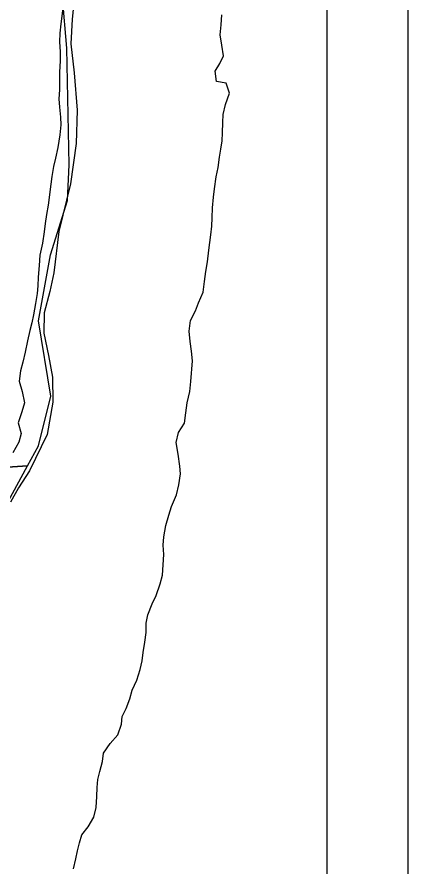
# Model space of a CAD drawing. Extents: x 0 to 34, y 0 to 22.
# Drawn here: x 8.519 to 9, y 18.613 to 19.658 of the extents above; entities that cross this region are included whole.
import ezdxf

# ---------------------------------------------------------------- set-up
doc = ezdxf.new("R2010")
doc.units = 0
for name, color, linetype in [('Default', 7, 'Continuous'), ('GM_X_Corporation', 7, 'Continuous'), ('GM_X_Major_River', 7, 'Continuous'), ('SH_Cut_Line', 7, 'Continuous'), ('SH_Data', 7, 'Continuous')]:
    doc.layers.add(name, color=color, linetype=linetype)

msp = doc.modelspace()

# ---------------------------------------------------------------- linework, layer by layer
at = {"layer": 'Default'}
for p, q in [((8.5805, 19.6201), (8.5661, 19.7892)), ((8.583, 19.4766), (8.5805, 19.6201)), ((8.5813, 19.4324), (8.583, 19.4766)), ((8.5603, 19.3657), (8.5813, 19.4324)), ((8.5454, 19.2846), (8.5603, 19.3657)), ((8.5605, 19.1918), (8.5454, 19.2846)), ((8.5453, 19.1308), (8.5605, 19.1918)), ((8.5318, 19.1061), (8.5453, 19.1308)), ((8.5318, 19.1061), (8.465, 19.1014)), ((8.465, 19.1014), (8.5318, 19.1061)), ((8.4822, 19.0147), (8.5318, 19.1061))]:
    msp.add_line(p, q, dxfattribs=at)
at = {"layer": 'GM_X_Corporation'}
for p, q in [((8.5895, 19.6802), (8.5869, 19.6558)), ((8.5869, 19.6558), (8.5853, 19.6254)), ((8.5853, 19.6254), (8.5895, 19.5895)), ((8.5895, 19.5895), (8.5929, 19.5436)), ((8.5929, 19.5436), (8.5916, 19.5026)), ((8.5916, 19.5026), (8.5849, 19.453)), ((8.5849, 19.453), (8.5705, 19.3945)), ((8.5705, 19.3945), (8.5642, 19.3434)), ((8.5642, 19.3434), (8.5593, 19.3208)), ((8.5593, 19.3208), (8.5526, 19.2944)), ((8.5526, 19.2944), (8.5519, 19.2693)), ((8.5519, 19.2693), (8.5577, 19.2418)), ((8.5577, 19.2418), (8.5627, 19.2154)), ((8.5627, 19.2154), (8.563, 19.1843)), ((8.563, 19.1843), (8.556, 19.1446)), ((8.556, 19.1446), (8.5343, 19.0998)), ((8.5343, 19.0998), (8.521, 19.0789)), ((8.521, 19.0789), (8.511, 19.0615))]:
    msp.add_line(p, q, dxfattribs=at)
at = {"layer": 'GM_X_Major_River'}
for p, q in [((8.5762, 19.6756), (8.5729, 19.6498)), ((8.77, 19.6485), (8.7709, 19.6611)), ((8.5729, 19.6498), (8.5716, 19.6383)), ((8.7691, 19.6364), (8.77, 19.6485)), ((8.5716, 19.6383), (8.5714, 19.6277)), ((8.5714, 19.6277), (8.5721, 19.6156)), ((8.7708, 19.6235), (8.7691, 19.6364)), ((8.773, 19.6107), (8.7708, 19.6235)), ((8.5721, 19.6156), (8.5723, 19.6042)), ((8.7686, 19.6011), (8.773, 19.6107)), ((8.5723, 19.6042), (8.5714, 19.5905)), ((8.7627, 19.5915), (8.7686, 19.6011)), ((8.5714, 19.5905), (8.5713, 19.578)), ((8.7645, 19.579), (8.7627, 19.5915)), ((8.5713, 19.578), (8.5711, 19.5685)), ((8.7763, 19.577), (8.7645, 19.579)), ((8.7803, 19.5645), (8.7763, 19.577)), ((8.5711, 19.5685), (8.5705, 19.5575)), ((8.5705, 19.5575), (8.5711, 19.5473)), ((8.7757, 19.5508), (8.7803, 19.5645)), ((8.5711, 19.5473), (8.5725, 19.5352)), ((8.7725, 19.5382), (8.7757, 19.5508)), ((8.5725, 19.5352), (8.573, 19.5257)), ((8.7723, 19.5287), (8.7725, 19.5382)), ((8.573, 19.5257), (8.5717, 19.5135)), ((8.7718, 19.5158), (8.7723, 19.5287)), ((8.5717, 19.5135), (8.5694, 19.4976)), ((8.7712, 19.5059), (8.7718, 19.5158)), ((8.7699, 19.4957), (8.7712, 19.5059)), ((8.5694, 19.4976), (8.5662, 19.4846)), ((8.7682, 19.4858), (8.7699, 19.4957)), ((8.5662, 19.4846), (8.5638, 19.4743)), ((8.7665, 19.4732), (8.7682, 19.4858)), ((8.5638, 19.4743), (8.5617, 19.4621)), ((8.7641, 19.4618), (8.7665, 19.4732)), ((8.5617, 19.4621), (8.5608, 19.4526)), ((8.7621, 19.447), (8.7641, 19.4618)), ((8.5608, 19.4526), (8.5575, 19.4268)), ((8.7608, 19.4367), (8.7621, 19.447)), ((8.7595, 19.4234), (8.7608, 19.4367)), ((8.5575, 19.4268), (8.5551, 19.4154)), ((8.759, 19.4112), (8.7595, 19.4234)), ((8.5551, 19.4154), (8.5538, 19.4043)), ((8.7585, 19.401), (8.759, 19.4112)), ((8.5538, 19.4043), (8.5525, 19.3941)), ((8.7575, 19.3903), (8.7585, 19.401)), ((8.5525, 19.3941), (8.5504, 19.38)), ((8.7549, 19.3713), (8.7575, 19.3903)), ((8.5504, 19.38), (8.5473, 19.3655)), ((8.7532, 19.3569), (8.7549, 19.3713)), ((8.5473, 19.3655), (8.5464, 19.3526)), ((8.7512, 19.3451), (8.7532, 19.3569)), ((8.5464, 19.3526), (8.5452, 19.3382)), ((8.5452, 19.3382), (8.5446, 19.3275)), ((8.7495, 19.3329), (8.7512, 19.3451)), ((8.5446, 19.3275), (8.5437, 19.318)), ((8.7479, 19.3196), (8.7495, 19.3329)), ((8.5437, 19.318), (8.5416, 19.3058)), ((8.7421, 19.3066), (8.7479, 19.3196)), ((8.5416, 19.3058), (8.5393, 19.2921)), ((8.7385, 19.297), (8.7421, 19.3066)), ((8.7326, 19.2848), (8.7385, 19.297)), ((8.5393, 19.2921), (8.5372, 19.2822)), ((8.731, 19.2719), (8.7326, 19.2848)), ((8.5347, 19.2727), (8.5319, 19.2601)), ((8.5372, 19.2822), (8.5347, 19.2727)), ((8.732, 19.259), (8.731, 19.2719)), ((8.5319, 19.2601), (8.5291, 19.246)), ((8.7337, 19.2473), (8.732, 19.259)), ((8.5291, 19.246), (8.526, 19.2338)), ((8.7347, 19.2355), (8.7337, 19.2473)), ((8.526, 19.2338), (8.5235, 19.2232)), ((8.733, 19.2097), (8.7347, 19.2355)), ((8.5235, 19.2232), (8.5215, 19.2102)), ((8.5215, 19.2102), (8.5255, 19.1974)), ((8.7317, 19.1975), (8.733, 19.2097)), ((8.5255, 19.1974), (8.5281, 19.1838)), ((8.7285, 19.1838), (8.7317, 19.1975)), ((8.5281, 19.1838), (8.5249, 19.1724)), ((8.7269, 19.1712), (8.7285, 19.1838)), ((8.5249, 19.1724), (8.5206, 19.159)), ((8.7252, 19.1587), (8.7269, 19.1712)), ((8.5206, 19.159), (8.5243, 19.1458)), ((8.7175, 19.1472), (8.7252, 19.1587)), ((8.7147, 19.135), (8.7175, 19.1472)), ((8.5243, 19.1458), (8.5214, 19.1351)), ((8.5214, 19.1351), (8.5137, 19.1221)), ((8.7172, 19.1206), (8.7147, 19.135)), ((8.7194, 19.1058), (8.7172, 19.1206)), ((8.72, 19.0964), (8.7194, 19.1058)), ((8.718, 19.0827), (8.72, 19.0964)), ((8.7152, 19.0705), (8.718, 19.0827)), ((8.709, 19.0563), (8.7152, 19.0705)), ((8.7058, 19.0456), (8.709, 19.0563)), ((8.7022, 19.0327), (8.7058, 19.0456)), ((8.6995, 19.0186), (8.7022, 19.0327)), ((8.6989, 19.0087), (8.6995, 19.0186)), ((8.6995, 18.997), (8.6989, 19.0087)), ((8.699, 18.9844), (8.6995, 18.997)), ((8.6981, 18.9715), (8.699, 18.9844)), ((8.6953, 18.9608), (8.6981, 18.9715)), ((8.6903, 18.9467), (8.6953, 18.9608)), ((8.6851, 18.9364), (8.6903, 18.9467)), ((8.6801, 18.923), (8.6851, 18.9364)), ((8.678, 18.9127), (8.6801, 18.923)), ((8.6779, 18.9009), (8.678, 18.9127)), ((8.6762, 18.8891), (8.6779, 18.9009)), ((8.6742, 18.8766), (8.6762, 18.8891)), ((8.6729, 18.8663), (8.6742, 18.8766)), ((8.6704, 18.8556), (8.6729, 18.8663)), ((8.6665, 18.8423), (8.6704, 18.8556)), ((8.6607, 18.83), (8.6665, 18.8423)), ((8.6578, 18.8194), (8.6607, 18.83)), ((8.6531, 18.8075), (8.6578, 18.8194)), ((8.6484, 18.7979), (8.6531, 18.8075)), ((8.6474, 18.7884), (8.6484, 18.7979)), ((8.6431, 18.7751), (8.6474, 18.7884)), ((8.6335, 18.7646), (8.6431, 18.7751)), ((8.6254, 18.7527), (8.6335, 18.7646)), ((8.6241, 18.7425), (8.6254, 18.7527)), ((8.6209, 18.7299), (8.6241, 18.7425)), ((8.6184, 18.7203), (8.6209, 18.7299)), ((8.6175, 18.7105), (8.6184, 18.7203)), ((8.6173, 18.6994), (8.6175, 18.7105)), ((8.6164, 18.6858), (8.6173, 18.6994)), ((8.6136, 18.6739), (8.6164, 18.6858)), ((8.6067, 18.6621), (8.6136, 18.6739)), ((8.5989, 18.652), (8.6067, 18.6621)), ((8.596, 18.6425), (8.5989, 18.652)), ((8.5936, 18.6326), (8.596, 18.6425)), ((8.5915, 18.6227), (8.5936, 18.6326)), ((8.5887, 18.6105), (8.5915, 18.6227))]:
    msp.add_line(p, q, dxfattribs=at)
at = {"layer": 'SH_Cut_Line'}
for p, q in [((8.5805, 19.6201), (8.5661, 19.7892)), ((8.583, 19.4766), (8.5805, 19.6201)), ((8.5813, 19.4324), (8.583, 19.4766)), ((8.5603, 19.3657), (8.5813, 19.4324)), ((8.5454, 19.2846), (8.5603, 19.3657)), ((8.5605, 19.1918), (8.5454, 19.2846)), ((8.5453, 19.1308), (8.5605, 19.1918)), ((8.5318, 19.1061), (8.5453, 19.1308)), ((8.4822, 19.0147), (8.5318, 19.1061))]:
    msp.add_line(p, q, dxfattribs=at)
at = {"layer": 'SH_Data'}
for p, q in [((9, 21), (9, 14)), ((8.9, 20.9), (8.9, 14.1))]:
    msp.add_line(p, q, dxfattribs=at)

doc.saveas('drawing.dxf')
